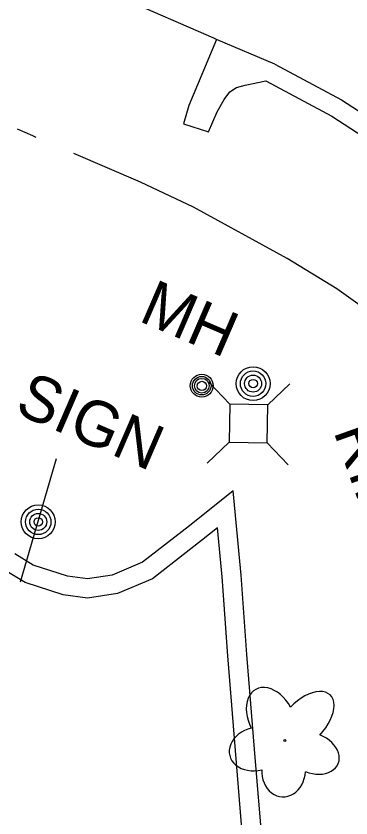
# Model space of a CAD drawing. Extents: x 589250 to 1188077, y 162953 to 363065.
# Drawn here: x 593246.7 to 593290.7, y 185657.3 to 185762.9 of the extents above; entities that cross this region are included whole.
import ezdxf

# ---------------------------------------------------------------- set-up
doc = ezdxf.new("R2010")
doc.units = 0
for name, color, linetype in [('E_DRN_RipRap_Text', 7, 'Continuous'), ('E_DWY', 7, 'Continuous'), ('E_LAND_Vegetation', 7, 'Continuous'), ('E_MISCPROP', 7, 'Continuous'), ('E_RDWY', 7, 'Continuous'), ('E_RDWY_C_and_G', 7, 'Continuous'), ('E_SGN', 7, 'Continuous'), ('E_SGN_Text', 7, 'Continuous'), ('E_UTL_AG_Bold', 7, 'Continuous'), ('E_UTL_MH', 7, 'Continuous'), ('E_UTL_MH_Text', 7, 'Continuous'), ('E_WTR_FlowLine', 7, 'Continuous')]:
    doc.layers.add(name, color=color, linetype=linetype)

msp = doc.modelspace()

# ---------------------------------------------------------------- linework, layer by layer
at = {"layer": 'E_DWY'}
for p, q in [((593275.26, 185700.38), (593269.52, 185695.81)), ((593276.28, 185689.3), (593275.26, 185700.38)), ((593269.52, 185695.81), (593263.34, 185691.01)), ((593273.19, 185695.54), (593271.07, 185693.85)), ((593273.79, 185689.09), (593273.19, 185695.54)), ((593271.07, 185693.85), (593264.62, 185688.83)), ((593248.94, 185690.61), (593246.52, 185692.09)), ((593253.47, 185689.17), (593248.94, 185690.61)), ((593263.34, 185691.01), (593259.34, 185689.32)), ((593247.9, 185688.32), (593245.04, 185690.06)), ((593256.09, 185688.8), (593253.47, 185689.17)), ((593259.34, 185689.32), (593256.09, 185688.8)), ((593264.62, 185688.83), (593260.03, 185686.9)), ((593274.56, 185678.67), (593273.79, 185689.09)), ((593277.05, 185678.86), (593276.28, 185689.3)), ((593252.91, 185686.73), (593247.9, 185688.32)), ((593256.11, 185686.27), (593252.91, 185686.73)), ((593260.03, 185686.9), (593256.11, 185686.27)), ((593275.69, 185664.58), (593274.56, 185678.67)), ((593278.19, 185664.78), (593277.05, 185678.86)), ((593276.91, 185649.65), (593275.69, 185664.58)), ((593279.4, 185649.85), (593278.19, 185664.78))]:
    msp.add_line(p, q, dxfattribs=at)
at = {"layer": 'E_LAND_Vegetation'}
msp.add_circle((593282.05, 185667.54), 0.128, dxfattribs=at)
for centre, major_axis, ratio in [((593280.2, 185670.54), (1.97, -3.73), 0.691916), ((593284.7, 185670.09), (-3.28, -3.44), 0.560249), ((593278.3, 185666.43), (3.51, 0.88), 0.782863), ((593285.69, 185665.85), (-3.37, 1.33), 0.716896), ((593281.86, 185663.56), (0.16, 3.45), 0.832022)]:
    msp.add_ellipse(centre, major_axis=major_axis, ratio=ratio, start_param=1.570796, end_param=4.712389, dxfattribs=at)
at = {"layer": 'E_MISCPROP'}
for centre, radius in [((593277.86, 185714.51), 2.23), ((593277.86, 185714.51), 1.67), ((593277.86, 185714.51), 1.12), ((593277.86, 185714.51), 0.558), ((593249.62, 185696.31), 2.23), ((593249.62, 185696.31), 1.67), ((593249.62, 185696.31), 1.12), ((593249.62, 185696.31), 0.558)]:
    msp.add_circle(centre, radius, dxfattribs=at)
at = {"layer": 'E_RDWY'}
for p, q in [((593272.68, 185759.99), (593256.15, 185767.2)), ((593273.06, 185759.83), (593269.4, 185751.13)), ((593273.06, 185759.83), (593272.68, 185759.99)), ((593280.73, 185756.55), (593273.06, 185759.83)), ((593276.8, 185753.82), (593279.55, 185754.35)), ((593274.06, 185751.91), (593274.81, 185752.92)), ((593274.81, 185752.92), (593275.7, 185753.51)), ((593275.7, 185753.51), (593276.8, 185753.82)), ((593273.15, 185750.3), (593274.06, 185751.91)), ((593269.4, 185751.13), (593268.73, 185748.7)), ((593271.98, 185747.66), (593273.15, 185750.3)), ((593268.73, 185748.7), (593271.98, 185747.66))]:
    msp.add_line(p, q, dxfattribs=at)
at = {"layer": 'E_RDWY_C_and_G'}
for p, q in [((593280.73, 185756.55), (593289.49, 185751.85)), ((593279.55, 185754.35), (593288.22, 185749.7)), ((593289.49, 185751.85), (593296.77, 185747.16)), ((593288.22, 185749.7), (593295.29, 185745.13))]:
    msp.add_line(p, q, dxfattribs=at)
at = {"layer": 'E_SGN'}
msp.add_line((593251.97, 185704.62), (593247.23, 185688.4), dxfattribs=at)
at = {"layer": 'E_UTL_AG_Bold'}
for p, q in [((593274.81, 185711.81), (593272.04, 185714.69)), ((593279.81, 185711.71), (593282.69, 185714.48)), ((593274.81, 185711.81), (593274.7, 185706.81)), ((593279.81, 185711.71), (593274.81, 185711.81)), ((593279.7, 185706.71), (593279.81, 185711.71)), ((593274.7, 185706.81), (593271.82, 185704.04)), ((593274.7, 185706.81), (593279.7, 185706.71)), ((593279.7, 185706.71), (593282.47, 185703.82))]:
    msp.add_line(p, q, dxfattribs=at)
at = {"layer": 'E_UTL_MH'}
for centre, radius in [((593271.11, 185714.24), 1.5), ((593271.11, 185714.24), 1.22), ((593271.12, 185714.23), 0.968), ((593271.13, 185714.21), 0.605)]:
    msp.add_circle(centre, radius, dxfattribs=at)
at = {"layer": 'E_WTR_FlowLine'}
for p, q in [((593248.9, 185747.12), (593246.88, 185748)), ((593249.35, 185746.93), (593248.9, 185747.12)), ((593263.07, 185741.01), (593254.29, 185744.8)), ((593270.04, 185737.75), (593263.07, 185741.01)), ((593282.35, 185730.98), (593270.04, 185737.75)), ((593288.88, 185726.97), (593282.35, 185730.98)), ((593293.18, 185723.92), (593288.88, 185726.97))]:
    msp.add_line(p, q, dxfattribs=at)

# ---------------------------------------------------------------- texts
at = {"layer": 'E_DRN_RipRap_Text'}
msp.add_text('RIPRAP', height=6, rotation=289.5887, dxfattribs=at).set_placement((593288.39, 185708.26))
at = {"layer": 'E_SGN_Text'}
msp.add_text('SIGN', height=6, rotation=336.6462, dxfattribs=at).set_placement((593246.33, 185710.74))
at = {"layer": 'E_UTL_MH_Text'}
msp.add_text('MH', height=6, rotation=336.6462, dxfattribs=at).set_placement((593262.66, 185722.82))

doc.saveas('drawing.dxf')
